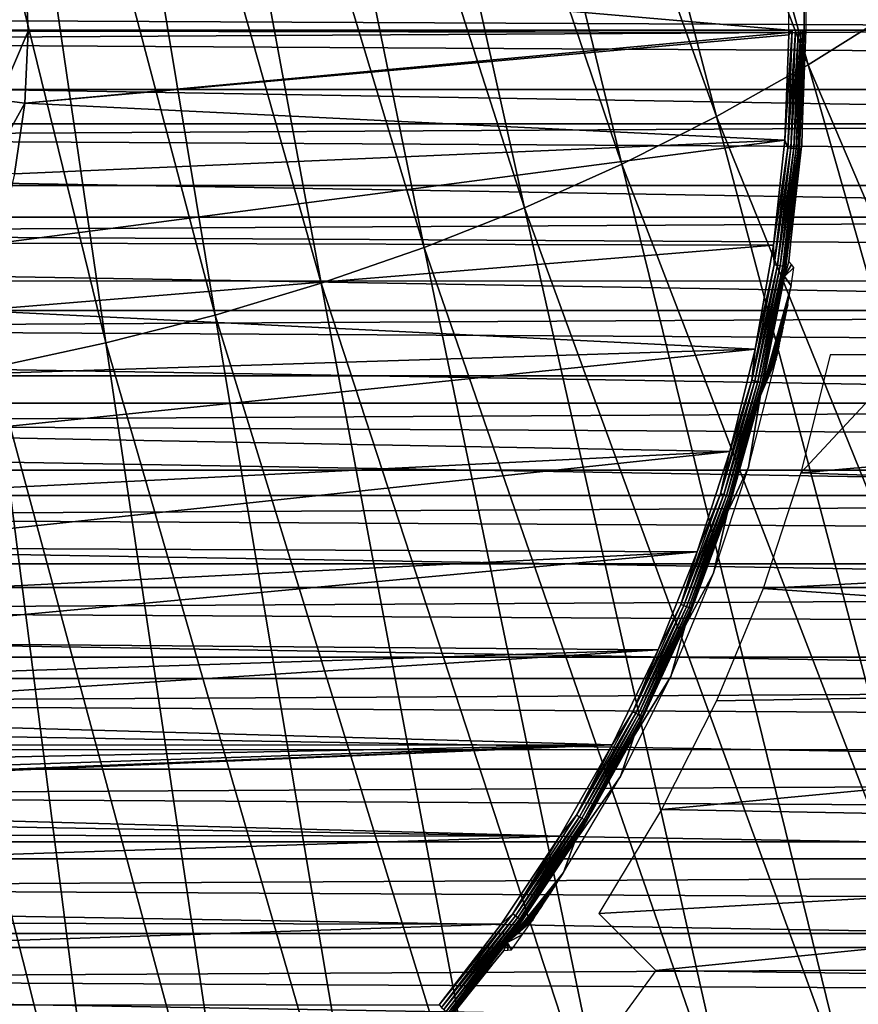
# Model space of a CAD drawing. Header units: millimetres. Extents: x -300 to 300, y -500 to 500.
# Tile 424 of 656: x 15 to 31, y -129 to -110. Entities that reach past the tile are written whole.
import ezdxf

# ---------------------------------------------------------------- set-up
doc = ezdxf.new("R2010")
doc.units = ezdxf.units.MM
doc.header["$LTSCALE"] = 81.481481
for name, color, linetype in [('19', 7, 'CONTINUOUS'), ('34', 7, 'CONTINUOUS'), ('42', 7, 'CONTINUOUS'), ('45', 7, 'CONTINUOUS'), ('46', 7, 'CONTINUOUS'), ('5', 7, 'CONTINUOUS'), ('51', 7, 'CONTINUOUS'), ('53', 7, 'CONTINUOUS'), ('6', 7, 'CONTINUOUS'), ('63', 7, 'CONTINUOUS'), ('77', 7, 'CONTINUOUS')]:
    doc.layers.add(name, color=color, linetype=linetype)

msp = doc.modelspace()

# ---------------------------------------------------------------- linework, layer by layer
at = {"layer": '19', "color": 7, "linetype": 'CONTINUOUS'}
for points in [[(23.381, -93.388, 77.099), (29.922, -110.666, 77.068), (24.85, -92.553, 77.084), (23.381, -93.388, 77.099)], [(29.922, -110.666, 77.068), (31.637, -109.592, 77.047), (24.85, -92.553, 77.084), (29.922, -110.666, 77.068)], [(21.867, -94.158, 77.112), (28.153, -111.662, 77.088), (23.381, -93.388, 77.099), (21.867, -94.158, 77.112)], [(28.153, -111.662, 77.088), (29.922, -110.666, 77.068), (23.381, -93.388, 77.099), (28.153, -111.662, 77.088)], [(20.307, -94.863, 77.125), (26.33, -112.581, 77.107), (21.867, -94.158, 77.112), (20.307, -94.863, 77.125)], [(26.33, -112.581, 77.107), (28.153, -111.662, 77.088), (21.867, -94.158, 77.112), (26.33, -112.581, 77.107)], [(18.701, -95.505, 77.137), (24.451, -113.422, 77.125), (20.307, -94.863, 77.125), (18.701, -95.505, 77.137)], [(24.451, -113.422, 77.125), (26.33, -112.581, 77.107), (20.307, -94.863, 77.125), (24.451, -113.422, 77.125)], [(17.049, -96.082, 77.148), (22.517, -114.187, 77.142), (18.701, -95.505, 77.137), (17.049, -96.082, 77.148)], [(22.517, -114.187, 77.142), (24.451, -113.422, 77.125), (18.701, -95.505, 77.137), (22.517, -114.187, 77.142)], [(15.349, -96.597, 77.159), (20.527, -114.876, 77.157), (17.049, -96.082, 77.148), (15.349, -96.597, 77.159)], [(20.527, -114.876, 77.157), (22.517, -114.187, 77.142), (17.049, -96.082, 77.148), (20.527, -114.876, 77.157)], [(13.601, -97.05, 77.168), (18.48, -115.49, 77.172), (15.349, -96.597, 77.159), (13.601, -97.05, 77.168)], [(18.48, -115.49, 77.172), (20.527, -114.876, 77.157), (15.349, -96.597, 77.159), (18.48, -115.49, 77.172)], [(11.806, -97.44, 77.176), (16.375, -116.029, 77.184), (13.601, -97.05, 77.168), (11.806, -97.44, 77.176)], [(16.375, -116.029, 77.184), (18.48, -115.49, 77.172), (13.601, -97.05, 77.168), (16.375, -116.029, 77.184)], [(14.214, -116.495, 77.196), (16.375, -116.029, 77.184), (11.806, -97.44, 77.176), (14.214, -116.495, 77.196)], [(29.922, -110.666, 77.068), (37.006, -127.313, 76.991), (31.637, -109.592, 77.047), (29.922, -110.666, 77.068)], [(28.153, -111.662, 77.088), (35, -128.558, 77.019), (29.922, -110.666, 77.068), (28.153, -111.662, 77.088)], [(35, -128.558, 77.019), (37.006, -127.313, 76.991), (29.922, -110.666, 77.068), (35, -128.558, 77.019)], [(26.33, -112.581, 77.107), (32.93, -129.712, 77.046), (28.153, -111.662, 77.088), (26.33, -112.581, 77.107)], [(32.93, -129.712, 77.046), (35, -128.558, 77.019), (28.153, -111.662, 77.088), (32.93, -129.712, 77.046)], [(24.451, -113.422, 77.125), (30.797, -130.776, 77.071), (26.33, -112.581, 77.107), (24.451, -113.422, 77.125)], [(30.797, -130.776, 77.071), (32.93, -129.712, 77.046), (26.33, -112.581, 77.107), (30.797, -130.776, 77.071)], [(22.517, -114.187, 77.142), (28.599, -131.751, 77.095), (24.451, -113.422, 77.125), (22.517, -114.187, 77.142)], [(28.599, -131.751, 77.095), (30.797, -130.776, 77.071), (24.451, -113.422, 77.125), (28.599, -131.751, 77.095)], [(20.527, -114.876, 77.157), (26.336, -132.637, 77.117), (22.517, -114.187, 77.142), (20.527, -114.876, 77.157)], [(26.336, -132.637, 77.117), (28.599, -131.751, 77.095), (22.517, -114.187, 77.142), (26.336, -132.637, 77.117)], [(18.48, -115.49, 77.172), (24.008, -133.435, 77.138), (20.527, -114.876, 77.157), (18.48, -115.49, 77.172)], [(24.008, -133.435, 77.138), (26.336, -132.637, 77.117), (20.527, -114.876, 77.157), (24.008, -133.435, 77.138)], [(16.375, -116.029, 77.184), (21.613, -134.146, 77.156), (18.48, -115.49, 77.172), (16.375, -116.029, 77.184)], [(21.613, -134.146, 77.156), (24.008, -133.435, 77.138), (18.48, -115.49, 77.172), (21.613, -134.146, 77.156)], [(14.214, -116.495, 77.196), (19.152, -134.77, 77.173), (16.375, -116.029, 77.184), (14.214, -116.495, 77.196)], [(19.152, -134.77, 77.173), (21.613, -134.146, 77.156), (16.375, -116.029, 77.184), (19.152, -134.77, 77.173)], [(11.993, -116.887, 77.206), (16.623, -135.309, 77.188), (14.214, -116.495, 77.196), (11.993, -116.887, 77.206)], [(16.623, -135.309, 77.188), (19.152, -134.77, 77.173), (14.214, -116.495, 77.196), (16.623, -135.309, 77.188)], [(14.026, -135.763, 77.201), (16.623, -135.309, 77.188), (11.993, -116.887, 77.206), (14.026, -135.763, 77.201)]]:
    msp.add_3dface(points, dxfattribs=at)
at = {"layer": '34', "color": 7, "linetype": 'CONTINUOUS'}
for points in [[(53, -109.5, 501.493), (53, -110, 501.493), (-53, -109.5, 501.493), (53, -109.5, 501.493)], [(-53, -109.5, 501.493), (53, -110, 501.493), (-53, -110, 501.493), (-53, -109.5, 501.493)], [(53, -110, 501.493), (52.969, -111.803, 501.493), (-53, -110, 501.493), (53, -110, 501.493)], [(-53, -110, 501.493), (52.969, -111.803, 501.493), (-52.969, -111.803, 501.493), (-53, -110, 501.493)], [(52.969, -111.803, 501.493), (52.877, -113.603, 501.493), (-52.969, -111.803, 501.493), (52.969, -111.803, 501.493)], [(-52.969, -111.803, 501.493), (52.877, -113.603, 501.493), (-52.877, -113.603, 501.493), (-52.969, -111.803, 501.493)], [(52.877, -113.603, 501.493), (52.724, -115.4, 501.493), (-52.877, -113.603, 501.493), (52.877, -113.603, 501.493)], [(-52.877, -113.603, 501.493), (52.724, -115.4, 501.493), (-52.724, -115.4, 501.493), (-52.877, -113.603, 501.493)], [(52.724, -115.4, 501.493), (52.51, -117.19, 501.493), (-52.724, -115.4, 501.493), (52.724, -115.4, 501.493)], [(-52.724, -115.4, 501.493), (52.51, -117.19, 501.493), (-52.51, -117.19, 501.493), (-52.724, -115.4, 501.493)], [(52.51, -117.19, 501.493), (52.235, -118.972, 501.493), (-52.51, -117.19, 501.493), (52.51, -117.19, 501.493)], [(-52.51, -117.19, 501.493), (52.235, -118.972, 501.493), (-52.235, -118.972, 501.493), (-52.51, -117.19, 501.493)], [(52.235, -118.972, 501.493), (51.9, -120.743, 501.493), (-52.235, -118.972, 501.493), (52.235, -118.972, 501.493)], [(-52.235, -118.972, 501.493), (51.9, -120.743, 501.493), (-51.9, -120.743, 501.493), (-52.235, -118.972, 501.493)], [(51.9, -120.743, 501.493), (51.504, -122.502, 501.493), (-51.9, -120.743, 501.493), (51.9, -120.743, 501.493)], [(-51.9, -120.743, 501.493), (51.504, -122.502, 501.493), (-51.504, -122.502, 501.493), (-51.9, -120.743, 501.493)], [(51.504, -122.502, 501.493), (51.049, -124.247, 501.493), (-51.504, -122.502, 501.493), (51.504, -122.502, 501.493)], [(-51.504, -122.502, 501.493), (51.049, -124.247, 501.493), (-51.049, -124.247, 501.493), (-51.504, -122.502, 501.493)], [(51.049, -124.247, 501.493), (50.535, -125.975, 501.493), (-51.049, -124.247, 501.493), (51.049, -124.247, 501.493)], [(-51.049, -124.247, 501.493), (50.535, -125.975, 501.493), (-50.535, -125.975, 501.493), (-51.049, -124.247, 501.493)], [(50.535, -125.975, 501.493), (49.963, -127.684, 501.493), (-50.535, -125.975, 501.493), (50.535, -125.975, 501.493)], [(-50.535, -125.975, 501.493), (49.963, -127.684, 501.493), (-49.963, -127.684, 501.493), (-50.535, -125.975, 501.493)], [(49.963, -127.684, 501.493), (49.332, -129.373, 501.493), (-49.963, -127.684, 501.493), (49.963, -127.684, 501.493)], [(-49.963, -127.684, 501.493), (49.332, -129.373, 501.493), (-49.332, -129.373, 501.493), (-49.963, -127.684, 501.493)]]:
    msp.add_3dface(points, dxfattribs=at)
at = {"layer": '42', "color": 7, "linetype": 'CONTINUOUS'}
for points in [[(29.548, -110.089, 545.993), (29.472, -112.121, 545.993), (29.614, -110, 545.986), (29.548, -110.089, 545.993)], [(29.614, -110, 545.986), (29.472, -112.121, 545.993), (29.527, -112.267, 545.986), (29.614, -110, 545.986)], [(29.614, -110, 545.986), (29.527, -112.267, 545.986), (29.677, -110, 545.964), (29.614, -110, 545.986)], [(29.677, -110, 545.964), (29.527, -112.267, 545.986), (29.59, -112.272, 545.964), (29.677, -110, 545.964)], [(29.548, -110.044, 545.993), (29.548, -110.089, 545.993), (29.614, -110, 545.986), (29.548, -110.044, 545.993)], [(29.548, -110, 545.993), (29.548, -110.044, 545.993), (29.614, -110, 545.986), (29.548, -110, 545.993)], [(29.677, -110, 545.964), (29.59, -112.272, 545.964), (29.733, -110, 545.929), (29.677, -110, 545.964)], [(29.733, -110, 545.929), (29.59, -112.272, 545.964), (29.646, -112.276, 545.929), (29.733, -110, 545.929)], [(29.733, -110, 545.929), (29.646, -112.276, 545.929), (29.781, -110, 545.882), (29.733, -110, 545.929)], [(29.781, -110, 545.882), (29.646, -112.276, 545.929), (29.694, -112.28, 545.882), (29.781, -110, 545.882)], [(29.781, -110, 545.882), (29.694, -112.28, 545.882), (29.817, -110, 545.826), (29.781, -110, 545.882)], [(29.817, -110, 545.826), (29.694, -112.28, 545.882), (29.729, -112.282, 545.826), (29.817, -110, 545.826)], [(29.817, -110, 545.826), (29.729, -112.282, 545.826), (29.84, -110, 545.764), (29.817, -110, 545.826)], [(29.84, -110, 545.764), (29.729, -112.282, 545.826), (29.752, -112.284, 545.764), (29.84, -110, 545.764)], [(29.848, -110.09, 545.698), (29.752, -112.284, 545.764), (29.749, -112.427, 545.698), (29.848, -110.09, 545.698)], [(29.84, -110, 545.764), (29.752, -112.284, 545.764), (29.848, -110, 545.698), (29.84, -110, 545.764)], [(29.848, -110, 545.698), (29.752, -112.284, 545.764), (29.848, -110.045, 545.698), (29.848, -110, 545.698)], [(29.848, -110.045, 545.698), (29.752, -112.284, 545.764), (29.848, -110.09, 545.698), (29.848, -110.045, 545.698)], [(29.472, -112.121, 545.993), (29.256, -114.144, 545.993), (29.527, -112.267, 545.986), (29.472, -112.121, 545.993)], [(29.527, -112.267, 545.986), (29.256, -114.144, 545.993), (29.267, -114.521, 545.986), (29.527, -112.267, 545.986)], [(29.527, -112.267, 545.986), (29.267, -114.521, 545.986), (29.59, -112.272, 545.964), (29.527, -112.267, 545.986)], [(29.59, -112.272, 545.964), (29.267, -114.521, 545.986), (29.329, -114.53, 545.964), (29.59, -112.272, 545.964)], [(29.59, -112.272, 545.964), (29.329, -114.53, 545.964), (29.646, -112.276, 545.929), (29.59, -112.272, 545.964)], [(29.646, -112.276, 545.929), (29.329, -114.53, 545.964), (29.385, -114.539, 545.929), (29.646, -112.276, 545.929)], [(29.646, -112.276, 545.929), (29.385, -114.539, 545.929), (29.694, -112.28, 545.882), (29.646, -112.276, 545.929)], [(29.694, -112.28, 545.882), (29.385, -114.539, 545.929), (29.432, -114.546, 545.882), (29.694, -112.28, 545.882)], [(29.694, -112.28, 545.882), (29.432, -114.546, 545.882), (29.729, -112.282, 545.826), (29.694, -112.28, 545.882)], [(29.729, -112.282, 545.826), (29.432, -114.546, 545.882), (29.467, -114.552, 545.826), (29.729, -112.282, 545.826)], [(29.729, -112.282, 545.826), (29.467, -114.552, 545.826), (29.752, -112.284, 545.764), (29.729, -112.282, 545.826)], [(29.752, -112.284, 545.764), (29.467, -114.552, 545.826), (29.49, -114.555, 545.764), (29.752, -112.284, 545.764)], [(29.752, -112.284, 545.764), (29.49, -114.555, 545.764), (29.749, -112.427, 545.698), (29.752, -112.284, 545.764)], [(29.749, -112.427, 545.698), (29.49, -114.555, 545.764), (29.468, -114.749, 545.698), (29.749, -112.427, 545.698)], [(29.256, -114.144, 545.993), (28.902, -116.147, 545.993), (29.267, -114.521, 545.986), (29.256, -114.144, 545.993)], [(29.267, -114.521, 545.986), (28.902, -116.147, 545.993), (28.835, -116.748, 545.986), (29.267, -114.521, 545.986)], [(29.267, -114.521, 545.986), (28.835, -116.748, 545.986), (29.329, -114.53, 545.964), (29.267, -114.521, 545.986)], [(29.329, -114.53, 545.964), (28.835, -116.748, 545.986), (28.896, -116.762, 545.964), (29.329, -114.53, 545.964)], [(29.329, -114.53, 545.964), (28.896, -116.762, 545.964), (29.385, -114.539, 545.929), (29.329, -114.53, 545.964)], [(29.385, -114.539, 545.929), (28.896, -116.762, 545.964), (28.951, -116.775, 545.929), (29.385, -114.539, 545.929)], [(29.385, -114.539, 545.929), (28.951, -116.775, 545.929), (29.432, -114.546, 545.882), (29.385, -114.539, 545.929)], [(29.432, -114.546, 545.882), (28.951, -116.775, 545.929), (28.998, -116.786, 545.882), (29.432, -114.546, 545.882)], [(29.432, -114.546, 545.882), (28.998, -116.786, 545.882), (29.467, -114.552, 545.826), (29.432, -114.546, 545.882)], [(29.467, -114.552, 545.826), (28.998, -116.786, 545.882), (29.033, -116.794, 545.826), (29.467, -114.552, 545.826)], [(29.467, -114.552, 545.826), (29.033, -116.794, 545.826), (29.49, -114.555, 545.764), (29.467, -114.552, 545.826)], [(29.49, -114.555, 545.764), (29.033, -116.794, 545.826), (29.055, -116.799, 545.764), (29.49, -114.555, 545.764)], [(29.49, -114.555, 545.764), (29.055, -116.799, 545.764), (29.468, -114.749, 545.698), (29.49, -114.555, 545.764)], [(29.468, -114.749, 545.698), (29.055, -116.799, 545.764), (29.005, -117.042, 545.698), (29.468, -114.749, 545.698)], [(28.902, -116.147, 545.993), (28.41, -118.121, 545.993), (28.835, -116.748, 545.986), (28.902, -116.147, 545.993)], [(28.835, -116.748, 545.986), (28.41, -118.121, 545.993), (28.234, -118.935, 545.986), (28.835, -116.748, 545.986)], [(28.835, -116.748, 545.986), (28.234, -118.935, 545.986), (28.896, -116.762, 545.964), (28.835, -116.748, 545.986)], [(28.896, -116.762, 545.964), (28.234, -118.935, 545.986), (28.294, -118.954, 545.964), (28.896, -116.762, 545.964)], [(28.896, -116.762, 545.964), (28.294, -118.954, 545.964), (28.951, -116.775, 545.929), (28.896, -116.762, 545.964)], [(28.951, -116.775, 545.929), (28.294, -118.954, 545.964), (28.348, -118.971, 545.929), (28.951, -116.775, 545.929)], [(28.951, -116.775, 545.929), (28.348, -118.971, 545.929), (28.998, -116.786, 545.882), (28.951, -116.775, 545.929)], [(28.998, -116.786, 545.882), (28.348, -118.971, 545.929), (28.393, -118.986, 545.882), (28.998, -116.786, 545.882)], [(28.998, -116.786, 545.882), (28.393, -118.986, 545.882), (29.033, -116.794, 545.826), (28.998, -116.786, 545.882)], [(29.033, -116.794, 545.826), (28.393, -118.986, 545.882), (28.427, -118.996, 545.826), (29.033, -116.794, 545.826)], [(29.033, -116.794, 545.826), (28.427, -118.996, 545.826), (29.055, -116.799, 545.764), (29.033, -116.794, 545.826)], [(29.055, -116.799, 545.764), (28.427, -118.996, 545.826), (28.449, -119.003, 545.764), (29.055, -116.799, 545.764)], [(29.055, -116.799, 545.764), (28.449, -119.003, 545.764), (29.005, -117.042, 545.698), (29.055, -116.799, 545.764)], [(29.005, -117.042, 545.698), (28.449, -119.003, 545.764), (28.365, -119.292, 545.698), (29.005, -117.042, 545.698)], [(28.41, -118.121, 545.993), (27.784, -120.056, 545.993), (28.234, -118.935, 545.986), (28.41, -118.121, 545.993)], [(28.234, -118.935, 545.986), (27.784, -120.056, 545.993), (27.467, -121.07, 545.986), (28.234, -118.935, 545.986)], [(28.234, -118.935, 545.986), (27.467, -121.07, 545.986), (28.294, -118.954, 545.964), (28.234, -118.935, 545.986)], [(28.294, -118.954, 545.964), (27.467, -121.07, 545.986), (27.525, -121.094, 545.964), (28.294, -118.954, 545.964)], [(28.294, -118.954, 545.964), (27.525, -121.094, 545.964), (28.348, -118.971, 545.929), (28.294, -118.954, 545.964)], [(28.348, -118.971, 545.929), (27.525, -121.094, 545.964), (27.578, -121.115, 545.929), (28.348, -118.971, 545.929)], [(28.348, -118.971, 545.929), (27.578, -121.115, 545.929), (28.393, -118.986, 545.882), (28.348, -118.971, 545.929)], [(28.393, -118.986, 545.882), (27.578, -121.115, 545.929), (27.622, -121.133, 545.882), (28.393, -118.986, 545.882)], [(28.393, -118.986, 545.882), (27.622, -121.133, 545.882), (28.427, -118.996, 545.826), (28.393, -118.986, 545.882)], [(28.427, -118.996, 545.826), (27.622, -121.133, 545.882), (27.655, -121.146, 545.826), (28.427, -118.996, 545.826)], [(28.427, -118.996, 545.826), (27.655, -121.146, 545.826), (28.449, -119.003, 545.764), (28.427, -118.996, 545.826)], [(28.449, -119.003, 545.764), (27.655, -121.146, 545.826), (27.676, -121.155, 545.764), (28.449, -119.003, 545.764)], [(28.449, -119.003, 545.764), (27.676, -121.155, 545.764), (28.365, -119.292, 545.698), (28.449, -119.003, 545.764)], [(28.365, -119.292, 545.698), (27.676, -121.155, 545.764), (27.55, -121.484, 545.698), (28.365, -119.292, 545.698)], [(27.784, -120.056, 545.993), (27.026, -121.944, 545.993), (27.467, -121.07, 545.986), (27.784, -120.056, 545.993)], [(27.467, -121.07, 545.986), (27.026, -121.944, 545.993), (26.539, -123.14, 545.986), (27.467, -121.07, 545.986)], [(27.467, -121.07, 545.986), (26.539, -123.14, 545.986), (27.525, -121.094, 545.964), (27.467, -121.07, 545.986)], [(27.525, -121.094, 545.964), (26.539, -123.14, 545.986), (26.595, -123.168, 545.964), (27.525, -121.094, 545.964)], [(27.525, -121.094, 545.964), (26.595, -123.168, 545.964), (27.578, -121.115, 545.929), (27.525, -121.094, 545.964)], [(27.578, -121.115, 545.929), (26.595, -123.168, 545.964), (26.646, -123.193, 545.929), (27.578, -121.115, 545.929)], [(27.578, -121.115, 545.929), (26.646, -123.193, 545.929), (27.622, -121.133, 545.882), (27.578, -121.115, 545.929)], [(27.622, -121.133, 545.882), (26.646, -123.193, 545.929), (26.689, -123.214, 545.882), (27.622, -121.133, 545.882)], [(27.622, -121.133, 545.882), (26.689, -123.214, 545.882), (27.655, -121.146, 545.826), (27.622, -121.133, 545.882)], [(27.655, -121.146, 545.826), (26.689, -123.214, 545.882), (26.721, -123.23, 545.826), (27.655, -121.146, 545.826)], [(27.655, -121.146, 545.826), (26.721, -123.23, 545.826), (27.676, -121.155, 545.764), (27.655, -121.146, 545.826)], [(27.676, -121.155, 545.764), (26.721, -123.23, 545.826), (26.741, -123.24, 545.764), (27.676, -121.155, 545.764)], [(27.676, -121.155, 545.764), (26.741, -123.24, 545.764), (27.55, -121.484, 545.698), (27.676, -121.155, 545.764)], [(27.55, -121.484, 545.698), (26.741, -123.24, 545.764), (26.566, -123.607, 545.698), (27.55, -121.484, 545.698)], [(27.026, -121.944, 545.993), (26.141, -123.775, 545.993), (26.539, -123.14, 545.986), (27.026, -121.944, 545.993)], [(26.539, -123.14, 545.986), (26.141, -123.775, 545.993), (25.455, -125.133, 545.986), (26.539, -123.14, 545.986)], [(26.539, -123.14, 545.986), (25.455, -125.133, 545.986), (26.595, -123.168, 545.964), (26.539, -123.14, 545.986)], [(26.595, -123.168, 545.964), (25.455, -125.133, 545.986), (25.509, -125.165, 545.964), (26.595, -123.168, 545.964)], [(26.595, -123.168, 545.964), (25.509, -125.165, 545.964), (26.646, -123.193, 545.929), (26.595, -123.168, 545.964)], [(26.646, -123.193, 545.929), (25.509, -125.165, 545.964), (25.558, -125.194, 545.929), (26.646, -123.193, 545.929)], [(26.646, -123.193, 545.929), (25.558, -125.194, 545.929), (26.689, -123.214, 545.882), (26.646, -123.193, 545.929)], [(26.689, -123.214, 545.882), (25.558, -125.194, 545.929), (25.599, -125.219, 545.882), (26.689, -123.214, 545.882)], [(26.689, -123.214, 545.882), (25.599, -125.219, 545.882), (26.721, -123.23, 545.826), (26.689, -123.214, 545.882)], [(26.721, -123.23, 545.826), (25.599, -125.219, 545.882), (25.63, -125.237, 545.826), (26.721, -123.23, 545.826)], [(26.721, -123.23, 545.826), (25.63, -125.237, 545.826), (26.741, -123.24, 545.764), (26.721, -123.23, 545.826)], [(26.741, -123.24, 545.764), (25.63, -125.237, 545.826), (25.649, -125.249, 545.764), (26.741, -123.24, 545.764)], [(26.741, -123.24, 545.764), (25.649, -125.249, 545.764), (26.566, -123.607, 545.698), (26.741, -123.24, 545.764)], [(26.141, -123.775, 545.993), (25.131, -125.541, 545.993), (25.455, -125.133, 545.986), (26.141, -123.775, 545.993)], [(26.566, -123.607, 545.698), (25.649, -125.249, 545.764), (25.419, -125.645, 545.698), (26.566, -123.607, 545.698)], [(25.455, -125.133, 545.986), (25.131, -125.541, 545.993), (24.222, -127.038, 545.986), (25.455, -125.133, 545.986)], [(25.455, -125.133, 545.986), (24.222, -127.038, 545.986), (25.509, -125.165, 545.964), (25.455, -125.133, 545.986)], [(25.509, -125.165, 545.964), (24.222, -127.038, 545.986), (24.274, -127.074, 545.964), (25.509, -125.165, 545.964)], [(25.509, -125.165, 545.964), (24.274, -127.074, 545.964), (25.558, -125.194, 545.929), (25.509, -125.165, 545.964)], [(25.558, -125.194, 545.929), (24.274, -127.074, 545.964), (24.32, -127.106, 545.929), (25.558, -125.194, 545.929)], [(25.558, -125.194, 545.929), (24.32, -127.106, 545.929), (25.599, -125.219, 545.882), (25.558, -125.194, 545.929)], [(25.599, -125.219, 545.882), (24.32, -127.106, 545.929), (24.359, -127.134, 545.882), (25.599, -125.219, 545.882)], [(25.599, -125.219, 545.882), (24.359, -127.134, 545.882), (25.63, -125.237, 545.826), (25.599, -125.219, 545.882)], [(25.63, -125.237, 545.826), (24.359, -127.134, 545.882), (24.388, -127.154, 545.826), (25.63, -125.237, 545.826)], [(25.63, -125.237, 545.826), (24.388, -127.154, 545.826), (25.649, -125.249, 545.764), (25.63, -125.237, 545.826)], [(25.649, -125.249, 545.764), (24.388, -127.154, 545.826), (24.407, -127.167, 545.764), (25.649, -125.249, 545.764)], [(25.649, -125.249, 545.764), (24.407, -127.167, 545.764), (25.419, -125.645, 545.698), (25.649, -125.249, 545.764)], [(25.131, -125.541, 545.993), (24.002, -127.233, 545.993), (24.222, -127.038, 545.986), (25.131, -125.541, 545.993)], [(25.419, -125.645, 545.698), (24.407, -127.167, 545.764), (24.116, -127.588, 545.698), (25.419, -125.645, 545.698)], [(24.002, -127.233, 545.993), (22.801, -128.794, 545.993), (24.222, -127.038, 545.986), (24.002, -127.233, 545.993)], [(24.222, -127.038, 545.986), (22.801, -128.794, 545.993), (22.847, -128.842, 545.986), (24.222, -127.038, 545.986)], [(24.222, -127.038, 545.986), (22.847, -128.842, 545.986), (24.274, -127.074, 545.964), (24.222, -127.038, 545.986)], [(24.274, -127.074, 545.964), (22.847, -128.842, 545.986), (22.895, -128.882, 545.964), (24.274, -127.074, 545.964)], [(24.274, -127.074, 545.964), (22.895, -128.882, 545.964), (24.32, -127.106, 545.929), (24.274, -127.074, 545.964)], [(24.32, -127.106, 545.929), (22.895, -128.882, 545.964), (22.939, -128.918, 545.929), (24.32, -127.106, 545.929)], [(24.32, -127.106, 545.929), (22.939, -128.918, 545.929), (24.359, -127.134, 545.882), (24.32, -127.106, 545.929)], [(24.359, -127.134, 545.882), (22.939, -128.918, 545.929), (22.976, -128.948, 545.882), (24.359, -127.134, 545.882)], [(24.359, -127.134, 545.882), (22.976, -128.948, 545.882), (24.388, -127.154, 545.826), (24.359, -127.134, 545.882)], [(24.388, -127.154, 545.826), (22.976, -128.948, 545.882), (23.003, -128.971, 545.826), (24.388, -127.154, 545.826)], [(24.388, -127.154, 545.826), (23.003, -128.971, 545.826), (24.407, -127.167, 545.764), (24.388, -127.154, 545.826)], [(24.407, -127.167, 545.764), (23.003, -128.971, 545.826), (23.021, -128.985, 545.764), (24.407, -127.167, 545.764)], [(24.407, -127.167, 545.764), (23.021, -128.985, 545.764), (24.116, -127.588, 545.698), (24.407, -127.167, 545.764)], [(24.116, -127.588, 545.698), (23.021, -128.985, 545.764), (22.665, -129.422, 545.698), (24.116, -127.588, 545.698)]]:
    msp.add_3dface(points, dxfattribs=at)
at = {"layer": '45', "color": 7, "linetype": 'CONTINUOUS'}
for points in [[(29.848, -110, 545.698), (29.886, -4.387, 543.502), (29.848, 0, 545.698), (29.848, -110, 545.698)], [(29.886, -4.387, 543.502), (29.848, -110, 545.698), (29.983, -6.233, 537.975), (29.886, -4.387, 543.502)], [(29.983, -6.233, 537.975), (29.848, -110, 545.698), (29.983, -55, 537.975), (29.983, -6.233, 537.975)], [(29.983, -55, 537.975), (29.848, -110, 545.698), (29.886, -105.613, 543.502), (29.983, -55, 537.975)], [(29.886, -105.613, 543.502), (29.848, -110, 545.698), (29.886, -110, 543.502), (29.886, -105.613, 543.502)]]:
    msp.add_3dface(points, dxfattribs=at)
at = {"layer": '46', "color": 7, "linetype": 'CONTINUOUS'}
for points in [[(29.848, -110.09, 545.698), (29.749, -112.427, 545.698), (29.803, -112.237, 543.502), (29.848, -110.09, 545.698)], [(29.886, -110, 543.502), (29.848, -110.09, 545.698), (29.803, -112.237, 543.502), (29.886, -110, 543.502)], [(29.848, -110, 545.698), (29.848, -110.045, 545.698), (29.886, -110, 543.502), (29.848, -110, 545.698)], [(29.848, -110.045, 545.698), (29.848, -110.09, 545.698), (29.886, -110, 543.502), (29.848, -110.045, 545.698)], [(29.803, -112.237, 543.502), (29.749, -112.427, 545.698), (29.552, -114.461, 543.502), (29.803, -112.237, 543.502)], [(29.749, -112.427, 545.698), (29.468, -114.749, 545.698), (29.552, -114.461, 543.502), (29.749, -112.427, 545.698)], [(29.552, -114.461, 543.502), (29.468, -114.749, 545.698), (29.6, -114.519, 540.247), (29.552, -114.461, 543.502)], [(29.6, -114.519, 540.247), (29.468, -114.749, 545.698), (29.649, -114.576, 536.993), (29.6, -114.519, 540.247)], [(29.649, -114.576, 536.993), (29.468, -114.749, 545.698), (29.593, -114.926, 536.993), (29.649, -114.576, 536.993)], [(29.468, -114.749, 545.698), (29.005, -117.042, 545.698), (29.593, -114.926, 536.993), (29.468, -114.749, 545.698)], [(29.593, -114.926, 536.993), (29.005, -117.042, 545.698), (29.533, -115.274, 536.993), (29.593, -114.926, 536.993)], [(29.533, -115.274, 536.993), (29.005, -117.042, 545.698), (29.532, -115.278, 536.992), (29.533, -115.274, 536.993)], [(29.532, -115.278, 536.992), (29.005, -117.042, 545.698), (29.531, -115.281, 536.991), (29.532, -115.278, 536.992)], [(29.531, -115.281, 536.991), (29.005, -117.042, 545.698), (29.528, -115.3, 537.029), (29.531, -115.281, 536.991)], [(29.528, -115.3, 537.029), (29.005, -117.042, 545.698), (29.523, -115.32, 537.066), (29.528, -115.3, 537.029)], [(29.523, -115.32, 537.066), (29.005, -117.042, 545.698), (29.519, -115.341, 537.103), (29.523, -115.32, 537.066)], [(29.519, -115.341, 537.103), (29.005, -117.042, 545.698), (29.514, -115.364, 537.14), (29.519, -115.341, 537.103)], [(29.514, -115.364, 537.14), (29.005, -117.042, 545.698), (29.509, -115.389, 537.177), (29.514, -115.364, 537.14)], [(29.509, -115.389, 537.177), (29.005, -117.042, 545.698), (29.503, -115.415, 537.215), (29.509, -115.389, 537.177)], [(29.503, -115.415, 537.215), (29.005, -117.042, 545.698), (29.497, -115.444, 537.252), (29.503, -115.415, 537.215)], [(29.497, -115.444, 537.252), (29.005, -117.042, 545.698), (29.491, -115.475, 537.29), (29.497, -115.444, 537.252)], [(29.491, -115.475, 537.29), (29.005, -117.042, 545.698), (29.484, -115.508, 537.328), (29.491, -115.475, 537.29)], [(29.484, -115.508, 537.328), (29.005, -117.042, 545.698), (29.477, -115.544, 537.367), (29.484, -115.508, 537.328)], [(29.477, -115.544, 537.367), (29.005, -117.042, 545.698), (29.468, -115.584, 537.408), (29.477, -115.544, 537.367)], [(29.468, -115.584, 537.408), (29.005, -117.042, 545.698), (29.459, -115.627, 537.449), (29.468, -115.584, 537.408)], [(29.459, -115.627, 537.449), (29.005, -117.042, 545.698), (29.449, -115.675, 537.492), (29.459, -115.627, 537.449)], [(29.449, -115.675, 537.492), (29.005, -117.042, 545.698), (29.438, -115.73, 537.538), (29.449, -115.675, 537.492)], [(29.438, -115.73, 537.538), (29.005, -117.042, 545.698), (29.425, -115.793, 537.588), (29.438, -115.73, 537.538)], [(29.425, -115.793, 537.588), (29.005, -117.042, 545.698), (29.412, -115.855, 537.636), (29.425, -115.793, 537.588)], [(29.412, -115.855, 537.636), (29.005, -117.042, 545.698), (29.398, -115.92, 537.683), (29.412, -115.855, 537.636)], [(29.398, -115.92, 537.683), (29.005, -117.042, 545.698), (29.385, -115.979, 537.724), (29.398, -115.92, 537.683)], [(29.385, -115.979, 537.724), (29.005, -117.042, 545.698), (29.372, -116.037, 537.764), (29.385, -115.979, 537.724)], [(29.372, -116.037, 537.764), (29.005, -117.042, 545.698), (29.361, -116.089, 537.8), (29.372, -116.037, 537.764)], [(29.361, -116.089, 537.8), (29.005, -117.042, 545.698), (29.351, -116.137, 537.833), (29.361, -116.089, 537.8)], [(29.351, -116.137, 537.833), (29.005, -117.042, 545.698), (29.34, -116.183, 537.864), (29.351, -116.137, 537.833)], [(29.34, -116.183, 537.864), (29.005, -117.042, 545.698), (29.332, -116.223, 537.892), (29.34, -116.183, 537.864)], [(29.305, -116.339, 537.975), (29.005, -117.042, 545.698), (28.774, -118.427, 537.975), (29.305, -116.339, 537.975)], [(29.332, -116.223, 537.892), (29.005, -117.042, 545.698), (29.323, -116.261, 537.919), (29.332, -116.223, 537.892)], [(29.323, -116.261, 537.919), (29.005, -117.042, 545.698), (29.314, -116.3, 537.947), (29.323, -116.261, 537.919)], [(29.314, -116.3, 537.947), (29.005, -117.042, 545.698), (29.305, -116.339, 537.975), (29.314, -116.3, 537.947)], [(29.005, -117.042, 545.698), (28.365, -119.292, 545.698), (28.774, -118.427, 537.975), (29.005, -117.042, 545.698)], [(28.774, -118.427, 537.975), (28.365, -119.292, 545.698), (28.095, -120.471, 537.975), (28.774, -118.427, 537.975)], [(28.365, -119.292, 545.698), (27.55, -121.484, 545.698), (28.095, -120.471, 537.975), (28.365, -119.292, 545.698)], [(28.095, -120.471, 537.975), (27.55, -121.484, 545.698), (27.27, -122.462, 537.975), (28.095, -120.471, 537.975)], [(27.55, -121.484, 545.698), (26.566, -123.607, 545.698), (27.27, -122.462, 537.975), (27.55, -121.484, 545.698)], [(27.27, -122.462, 537.975), (26.566, -123.607, 545.698), (26.305, -124.388, 537.975), (27.27, -122.462, 537.975)], [(26.566, -123.607, 545.698), (25.419, -125.645, 545.698), (26.305, -124.388, 537.975), (26.566, -123.607, 545.698)], [(26.305, -124.388, 537.975), (25.419, -125.645, 545.698), (25.204, -126.24, 537.975), (26.305, -124.388, 537.975)], [(25.419, -125.645, 545.698), (24.116, -127.588, 545.698), (25.204, -126.24, 537.975), (25.419, -125.645, 545.698)], [(25.204, -126.24, 537.975), (24.116, -127.588, 545.698), (25.183, -126.273, 537.948), (25.204, -126.24, 537.975)], [(25.183, -126.273, 537.948), (24.116, -127.588, 545.698), (25.159, -126.312, 537.916), (25.183, -126.273, 537.948)], [(25.159, -126.312, 537.916), (24.116, -127.588, 545.698), (25.126, -126.364, 537.874), (25.159, -126.312, 537.916)], [(25.126, -126.364, 537.874), (24.116, -127.588, 545.698), (25.081, -126.435, 537.817), (25.126, -126.364, 537.874)], [(25.081, -126.435, 537.817), (24.116, -127.588, 545.698), (25.029, -126.516, 537.751), (25.081, -126.435, 537.817)], [(25.029, -126.516, 537.751), (24.116, -127.588, 545.698), (24.984, -126.586, 537.694), (25.029, -126.516, 537.751)], [(24.984, -126.586, 537.694), (24.116, -127.588, 545.698), (24.949, -126.64, 537.649), (24.984, -126.586, 537.694)], [(24.949, -126.64, 537.649), (24.116, -127.588, 545.698), (24.924, -126.678, 537.617), (24.949, -126.64, 537.649)], [(24.924, -126.678, 537.617), (24.116, -127.588, 545.698), (24.905, -126.707, 537.591), (24.924, -126.678, 537.617)], [(24.905, -126.707, 537.591), (24.116, -127.588, 545.698), (24.888, -126.732, 537.568), (24.905, -126.707, 537.591)], [(24.888, -126.732, 537.568), (24.116, -127.588, 545.698), (24.864, -126.77, 537.532), (24.888, -126.732, 537.568)], [(24.864, -126.77, 537.532), (24.116, -127.588, 545.698), (24.836, -126.813, 537.489), (24.864, -126.77, 537.532)], [(24.836, -126.813, 537.489), (24.116, -127.588, 545.698), (24.809, -126.853, 537.447), (24.836, -126.813, 537.489)], [(24.809, -126.853, 537.447), (24.116, -127.588, 545.698), (24.784, -126.892, 537.404), (24.809, -126.853, 537.447)], [(24.784, -126.892, 537.404), (24.116, -127.588, 545.698), (24.757, -126.933, 537.355), (24.784, -126.892, 537.404)], [(24.757, -126.933, 537.355), (24.116, -127.588, 545.698), (24.734, -126.968, 537.309), (24.757, -126.933, 537.355)], [(24.734, -126.968, 537.309), (24.116, -127.588, 545.698), (24.713, -126.999, 537.266), (24.734, -126.968, 537.309)], [(24.713, -126.999, 537.266), (24.116, -127.588, 545.698), (24.694, -127.029, 537.221), (24.713, -126.999, 537.266)], [(24.694, -127.029, 537.221), (24.116, -127.588, 545.698), (24.675, -127.057, 537.174), (24.694, -127.029, 537.221)], [(24.675, -127.057, 537.174), (24.116, -127.588, 545.698), (24.658, -127.084, 537.126), (24.675, -127.057, 537.174)], [(24.658, -127.084, 537.126), (24.116, -127.588, 545.698), (24.642, -127.108, 537.079), (24.658, -127.084, 537.126)], [(24.642, -127.108, 537.079), (24.116, -127.588, 545.698), (24.628, -127.129, 537.034), (24.642, -127.108, 537.079)], [(24.628, -127.129, 537.034), (24.116, -127.588, 545.698), (24.616, -127.147, 536.991), (24.628, -127.129, 537.034)], [(24.616, -127.147, 536.991), (24.116, -127.588, 545.698), (24.615, -127.15, 536.992), (24.616, -127.147, 536.991)], [(24.615, -127.15, 536.992), (24.116, -127.588, 545.698), (24.612, -127.153, 536.993), (24.615, -127.15, 536.992)], [(24.612, -127.153, 536.993), (24.116, -127.588, 545.698), (24.408, -127.442, 536.993), (24.612, -127.153, 536.993)], [(24.408, -127.442, 536.993), (24.116, -127.588, 545.698), (24.201, -127.729, 536.993), (24.408, -127.442, 536.993)], [(24.051, -127.742, 543.502), (22.665, -129.422, 545.698), (22.655, -129.492, 543.502), (24.051, -127.742, 543.502)], [(24.116, -127.588, 545.698), (22.665, -129.422, 545.698), (24.051, -127.742, 543.502), (24.116, -127.588, 545.698)], [(24.126, -127.735, 540.247), (24.116, -127.588, 545.698), (24.051, -127.742, 543.502), (24.126, -127.735, 540.247)], [(24.201, -127.729, 536.993), (24.116, -127.588, 545.698), (24.126, -127.735, 540.247), (24.201, -127.729, 536.993)]]:
    msp.add_3dface(points, dxfattribs=at)
at = {"layer": '5', "color": 7, "linetype": 'CONTINUOUS'}
for points in [[(161.835, -109.277, 11), (161.785, -111.142, 11), (-161.835, -109.278, 11), (161.835, -109.277, 11)], [(161.785, -111.142, 11), (-161.785, -111.142, 11), (-161.835, -109.278, 11), (161.785, -111.142, 11)], [(161.785, -111.142, 11), (161.733, -112.994, 11), (-161.785, -111.142, 11), (161.785, -111.142, 11)], [(161.733, -112.994, 11), (-161.733, -112.994, 11), (-161.785, -111.142, 11), (161.733, -112.994, 11)], [(161.733, -112.994, 11), (161.68, -114.834, 11), (-161.733, -112.994, 11), (161.733, -112.994, 11)], [(161.68, -114.834, 11), (-161.68, -114.835, 11), (-161.733, -112.994, 11), (161.68, -114.834, 11)], [(161.68, -114.834, 11), (161.625, -116.663, 11), (-161.68, -114.835, 11), (161.68, -114.834, 11)], [(161.625, -116.663, 11), (-161.625, -116.664, 11), (-161.68, -114.835, 11), (161.625, -116.663, 11)], [(161.625, -116.663, 11), (161.57, -118.481, 11), (-161.625, -116.664, 11), (161.625, -116.663, 11)], [(161.57, -118.481, 11), (-161.57, -118.482, 11), (-161.625, -116.664, 11), (161.57, -118.481, 11)], [(161.57, -118.481, 11), (161.514, -120.289, 11), (-161.57, -118.482, 11), (161.57, -118.481, 11)], [(161.514, -120.289, 11), (-161.514, -120.289, 11), (-161.57, -118.482, 11), (161.514, -120.289, 11)], [(161.514, -120.289, 11), (161.457, -122.085, 11), (-161.514, -120.289, 11), (161.514, -120.289, 11)], [(161.457, -122.085, 11), (-161.457, -122.086, 11), (-161.514, -120.289, 11), (161.457, -122.085, 11)], [(161.457, -122.085, 11), (161.398, -123.871, 11), (-161.457, -122.086, 11), (161.457, -122.085, 11)], [(161.398, -123.871, 11), (-161.398, -123.872, 11), (-161.457, -122.086, 11), (161.398, -123.871, 11)], [(161.398, -123.871, 11), (161.339, -125.648, 11), (-161.398, -123.872, 11), (161.398, -123.871, 11)], [(161.339, -125.648, 11), (-161.339, -125.648, 11), (-161.398, -123.872, 11), (161.339, -125.648, 11)], [(161.339, -125.648, 11), (161.278, -127.414, 11), (-161.339, -125.648, 11), (161.339, -125.648, 11)], [(161.278, -127.414, 11), (-161.278, -127.414, 11), (-161.339, -125.648, 11), (161.278, -127.414, 11)], [(161.278, -127.414, 11), (161.217, -129.17, 11), (-161.278, -127.414, 11), (161.278, -127.414, 11)], [(161.217, -129.17, 11), (-161.217, -129.171, 11), (-161.278, -127.414, 11), (161.217, -129.17, 11)]]:
    msp.add_3dface(points, dxfattribs=at)
at = {"layer": '51', "color": 7, "linetype": 'CONTINUOUS'}
for points in [[(14.365, -110.013, 545.96), (14.302, -111.339, 545.96), (14.875, -110.014, 545.993), (14.365, -110.013, 545.96)], [(14.875, -110.014, 545.993), (14.302, -111.339, 545.96), (14.809, -111.403, 545.993), (14.875, -110.014, 545.993)], [(14.302, -111.339, 545.96), (14.118, -112.653, 545.96), (14.809, -111.403, 545.993), (14.302, -111.339, 545.96)], [(14.809, -111.403, 545.993), (14.118, -112.653, 545.96), (14.615, -112.771, 545.993), (14.809, -111.403, 545.993)]]:
    msp.add_3dface(points, dxfattribs=at)
at = {"layer": '53', "color": 7, "linetype": 'CONTINUOUS'}
for points in [[(14.365, -110.013, 545.96), (14.82, -108.716, 545.993), (14.304, -108.683, 545.96), (14.365, -110.013, 545.96)], [(14.365, -110.013, 545.96), (14.875, -110.014, 545.993), (14.82, -108.716, 545.993), (14.365, -110.013, 545.96)]]:
    msp.add_3dface(points, dxfattribs=at)
at = {"layer": '6', "color": 7, "linetype": 'CONTINUOUS'}
for points in [[(161.835, -109.278, 16), (-161.835, -109.277, 16), (-161.785, -111.142, 16), (161.835, -109.278, 16)], [(161.785, -111.142, 16), (161.835, -109.278, 16), (-161.785, -111.142, 16), (161.785, -111.142, 16)], [(161.785, -111.142, 16), (-161.785, -111.142, 16), (-161.733, -112.994, 16), (161.785, -111.142, 16)], [(161.733, -112.994, 16), (161.785, -111.142, 16), (-161.733, -112.994, 16), (161.733, -112.994, 16)], [(161.733, -112.994, 16), (-161.733, -112.994, 16), (-161.68, -114.834, 16), (161.733, -112.994, 16)], [(161.68, -114.835, 16), (161.733, -112.994, 16), (-161.68, -114.834, 16), (161.68, -114.835, 16)], [(161.68, -114.835, 16), (-161.68, -114.834, 16), (-161.625, -116.663, 16), (161.68, -114.835, 16)], [(161.625, -116.664, 16), (161.68, -114.835, 16), (-161.625, -116.663, 16), (161.625, -116.664, 16)], [(161.625, -116.664, 16), (-161.625, -116.663, 16), (-161.57, -118.481, 16), (161.625, -116.664, 16)], [(161.57, -118.482, 16), (161.625, -116.664, 16), (-161.57, -118.481, 16), (161.57, -118.482, 16)], [(161.57, -118.482, 16), (-161.57, -118.481, 16), (-161.514, -120.289, 16), (161.57, -118.482, 16)], [(161.514, -120.289, 16), (161.57, -118.482, 16), (-161.514, -120.289, 16), (161.514, -120.289, 16)], [(161.514, -120.289, 16), (-161.514, -120.289, 16), (-161.457, -122.085, 16), (161.514, -120.289, 16)], [(161.457, -122.086, 16), (161.514, -120.289, 16), (-161.457, -122.085, 16), (161.457, -122.086, 16)], [(161.457, -122.086, 16), (-161.457, -122.085, 16), (-161.398, -123.871, 16), (161.457, -122.086, 16)], [(161.398, -123.872, 16), (161.457, -122.086, 16), (-161.398, -123.871, 16), (161.398, -123.872, 16)], [(161.398, -123.872, 16), (-161.398, -123.871, 16), (-161.339, -125.648, 16), (161.398, -123.872, 16)], [(161.339, -125.648, 16), (161.398, -123.872, 16), (-161.339, -125.648, 16), (161.339, -125.648, 16)], [(161.339, -125.648, 16), (-161.339, -125.648, 16), (-161.278, -127.414, 16), (161.339, -125.648, 16)], [(161.278, -127.414, 16), (161.339, -125.648, 16), (-161.278, -127.414, 16), (161.278, -127.414, 16)], [(161.278, -127.414, 16), (-161.278, -127.414, 16), (-161.217, -129.17, 16), (161.278, -127.414, 16)], [(161.217, -129.171, 16), (161.278, -127.414, 16), (-161.217, -129.17, 16), (161.217, -129.171, 16)]]:
    msp.add_3dface(points, dxfattribs=at)
at = {"layer": '63', "color": 7, "linetype": 'CONTINUOUS'}
for points in [[(14.82, -108.716, 545.993), (29.548, -110, 545.993), (29.548, 0, 545.993), (14.82, -108.716, 545.993)], [(14.875, -110.014, 545.993), (29.548, -110, 545.993), (14.82, -108.716, 545.993), (14.875, -110.014, 545.993)], [(29.548, -110.044, 545.993), (14.875, -110.014, 545.993), (14.809, -111.403, 545.993), (29.548, -110.044, 545.993)], [(29.548, -110.089, 545.993), (29.548, -110.044, 545.993), (14.809, -111.403, 545.993), (29.548, -110.089, 545.993)], [(29.472, -112.121, 545.993), (29.548, -110.089, 545.993), (14.809, -111.403, 545.993), (29.472, -112.121, 545.993)], [(29.548, -110.044, 545.993), (29.548, -110, 545.993), (14.875, -110.014, 545.993), (29.548, -110.044, 545.993)], [(29.472, -112.121, 545.993), (14.809, -111.403, 545.993), (14.615, -112.771, 545.993), (29.472, -112.121, 545.993)], [(29.256, -114.144, 545.993), (29.472, -112.121, 545.993), (14.297, -114.108, 545.993), (29.256, -114.144, 545.993)], [(29.472, -112.121, 545.993), (14.615, -112.771, 545.993), (14.297, -114.108, 545.993), (29.472, -112.121, 545.993)], [(29.256, -114.144, 545.993), (14.297, -114.108, 545.993), (13.86, -115.402, 545.993), (29.256, -114.144, 545.993)], [(28.902, -116.147, 545.993), (29.256, -114.144, 545.993), (13.86, -115.402, 545.993), (28.902, -116.147, 545.993)], [(28.902, -116.147, 545.993), (13.86, -115.402, 545.993), (13.309, -116.645, 545.993), (28.902, -116.147, 545.993)], [(28.41, -118.121, 545.993), (28.902, -116.147, 545.993), (12.649, -117.828, 545.993), (28.41, -118.121, 545.993)], [(28.902, -116.147, 545.993), (13.309, -116.645, 545.993), (12.649, -117.828, 545.993), (28.902, -116.147, 545.993)], [(28.41, -118.121, 545.993), (12.649, -117.828, 545.993), (11.888, -118.942, 545.993), (28.41, -118.121, 545.993)], [(27.784, -120.056, 545.993), (28.41, -118.121, 545.993), (11.03, -119.98, 545.993), (27.784, -120.056, 545.993)], [(28.41, -118.121, 545.993), (11.888, -118.942, 545.993), (11.03, -119.98, 545.993), (28.41, -118.121, 545.993)], [(27.784, -120.056, 545.993), (11.03, -119.98, 545.993), (10.085, -120.935, 545.993), (27.784, -120.056, 545.993)], [(27.026, -121.944, 545.993), (27.784, -120.056, 545.993), (9.059, -121.799, 545.993), (27.026, -121.944, 545.993)], [(27.784, -120.056, 545.993), (10.085, -120.935, 545.993), (9.059, -121.799, 545.993), (27.784, -120.056, 545.993)], [(27.026, -121.944, 545.993), (9.059, -121.799, 545.993), (7.96, -122.567, 545.993), (27.026, -121.944, 545.993)], [(26.141, -123.775, 545.993), (27.026, -121.944, 545.993), (6.796, -123.232, 545.993), (26.141, -123.775, 545.993)], [(27.026, -121.944, 545.993), (7.96, -122.567, 545.993), (6.796, -123.232, 545.993), (27.026, -121.944, 545.993)], [(26.141, -123.775, 545.993), (6.796, -123.232, 545.993), (5.595, -123.783, 545.993), (26.141, -123.775, 545.993)], [(25.131, -125.541, 545.993), (26.141, -123.775, 545.993), (0.529, -124.866, 545.993), (25.131, -125.541, 545.993)], [(26.141, -123.775, 545.993), (1.83, -124.762, 545.993), (0.529, -124.866, 545.993), (26.141, -123.775, 545.993)], [(26.141, -123.775, 545.993), (3.117, -124.545, 545.993), (1.83, -124.762, 545.993), (26.141, -123.775, 545.993)], [(26.141, -123.775, 545.993), (4.38, -124.216, 545.993), (3.117, -124.545, 545.993), (26.141, -123.775, 545.993)], [(26.141, -123.775, 545.993), (5.595, -123.783, 545.993), (4.38, -124.216, 545.993), (26.141, -123.775, 545.993)], [(-25.177, -125.466, 545.993), (25.131, -125.541, 545.993), (0.529, -124.866, 545.993), (-25.177, -125.466, 545.993)], [(-25.177, -125.466, 545.993), (-24.054, -127.161, 545.993), (25.131, -125.541, 545.993), (-25.177, -125.466, 545.993)], [(-24.054, -127.161, 545.993), (24.002, -127.233, 545.993), (25.131, -125.541, 545.993), (-24.054, -127.161, 545.993)], [(-24.054, -127.161, 545.993), (-22.803, -128.792, 545.993), (24.002, -127.233, 545.993), (-24.054, -127.161, 545.993)], [(-22.803, -128.792, 545.993), (22.801, -128.794, 545.993), (24.002, -127.233, 545.993), (-22.803, -128.792, 545.993)]]:
    msp.add_3dface(points, dxfattribs=at)
at = {"layer": '77', "color": 7, "linetype": 'CONTINUOUS'}
for points in [[(29.784, -118.536, 536.993), (54.96, -116.325, 536.993), (31.901, -116.259, 536.993), (29.784, -118.536, 536.993)], [(30.344, -116.259, 536.993), (29.784, -118.536, 536.993), (31.901, -116.259, 536.993), (30.344, -116.259, 536.993)], [(54.516, -119.417, 536.993), (54.96, -116.325, 536.993), (29.784, -118.536, 536.993), (54.516, -119.417, 536.993)], [(29.053, -120.765, 536.993), (54.516, -119.417, 536.993), (29.784, -118.536, 536.993), (29.053, -120.765, 536.993)], [(53.897, -122.479, 536.993), (54.516, -119.417, 536.993), (29.053, -120.765, 536.993), (53.897, -122.479, 536.993)], [(28.155, -122.931, 536.993), (53.897, -122.479, 536.993), (29.053, -120.765, 536.993), (28.155, -122.931, 536.993)], [(53.107, -125.501, 536.993), (53.897, -122.479, 536.993), (27.096, -125.024, 536.993), (53.107, -125.501, 536.993)], [(27.096, -125.024, 536.993), (53.897, -122.479, 536.993), (28.155, -122.931, 536.993), (27.096, -125.024, 536.993)], [(25.882, -127.031, 536.993), (53.107, -125.501, 536.993), (27.096, -125.024, 536.993), (25.882, -127.031, 536.993)], [(26.983, -128.132, 536.993), (53.107, -125.501, 536.993), (25.882, -127.031, 536.993), (26.983, -128.132, 536.993)], [(52.147, -128.474, 536.993), (53.107, -125.501, 536.993), (26.983, -128.132, 536.993), (52.147, -128.474, 536.993)], [(25.498, -130.166, 536.993), (52.147, -128.474, 536.993), (26.983, -128.132, 536.993), (25.498, -130.166, 536.993)], [(51.022, -131.388, 536.993), (52.147, -128.474, 536.993), (25.498, -130.166, 536.993), (51.022, -131.388, 536.993)]]:
    msp.add_3dface(points, dxfattribs=at)

doc.saveas('drawing.dxf')
